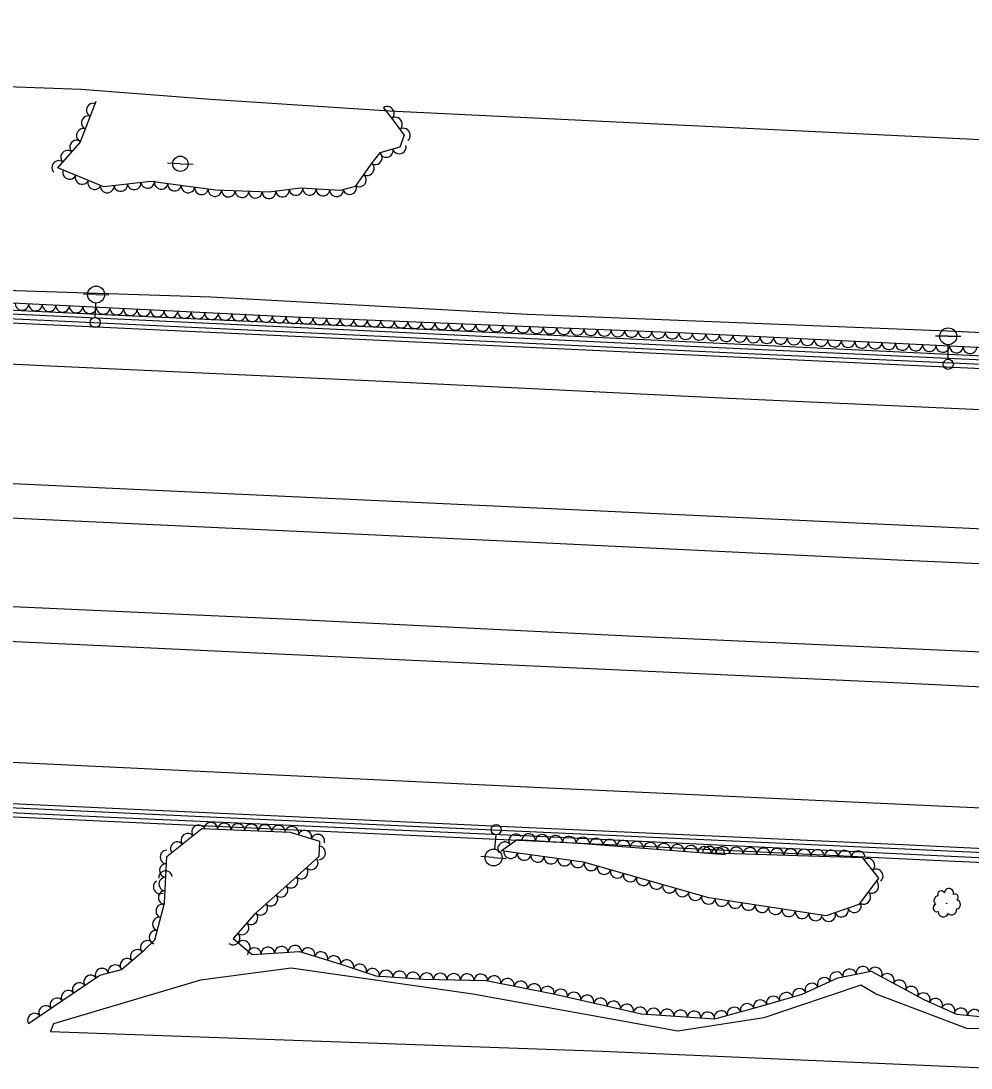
# Model space of a CAD drawing. Extents: x 1722896 to 1754269, y 648279 to 666297.
# Drawn here: x 1736612.9 to 1736893.2, y 649732.3 to 650041.3 of the extents above; entities that cross this region are included whole.
import ezdxf

# ---------------------------------------------------------------- set-up
doc = ezdxf.new("R2010")
doc.units = 0
for name, color, linetype in [('DESIGN - SCRATCH - User 1', 7, 'Continuous'), ('SURVEY - CENTERLINE - Preliminary', 7, 'Continuous'), ('SURVEY - CENTERLINE - Preliminary Text', 7, 'Continuous'), ('SURVEY - DTM - Breaklines', 7, 'Continuous'), ('SURVEY - VEGETATION - Features with Text', 7, 'Continuous')]:
    doc.layers.add(name, color=color, linetype=linetype)

msp = doc.modelspace()

# ---------------------------------------------------------------- linework, layer by layer
at = {"layer": 'DESIGN - SCRATCH - User 1'}
for points in [[(1736265.71, 649971.1), (1736327.77, 649968.11), (1736424.58, 649963.21), (1736520.31, 649959), (1736610.1, 649954.85), (1736705.91, 649950.32), (1736812.45, 649945.27), (1736898.89, 649941.18), (1737011.53, 649935.77), (1737133.69, 649930.67), (1737133.64, 649932.09), (1737027.04, 649936.37), (1736890.59, 649942.63), (1736766.13, 649948.63), (1736645.81, 649954.14), (1736506.11, 649960.88), (1736385.36, 649966.89), (1736266.26, 649971.96), (1736265.71, 649971.1)], [(1736266.03, 649968.77), (1736358.72, 649963.96), (1736484.31, 649958.16), (1736609.92, 649952.22), (1736762.84, 649945.03), (1736873.2, 649939.8), (1737003.45, 649933.68), (1737126.17, 649928.15), (1737125.82, 649929.58), (1737051.31, 649932.5), (1736930.63, 649938.39), (1736827.26, 649943.1), (1736731.65, 649947.55), (1736619.68, 649952.89), (1736509, 649958), (1736403.54, 649962.86), (1736319.57, 649967.03), (1736266.28, 649969.97), (1736266.03, 649968.77)], [(1736275.91, 649824.92), (1736324.57, 649822.51), (1736407.29, 649818.67), (1736535.44, 649812.66), (1736679.05, 649805.94), (1736814.3, 649799.73), (1736926.56, 649794.58), (1737049.68, 649788.4), (1737119.63, 649784.89), (1737119.44, 649786.04), (1737013.75, 649791.28), (1736872.91, 649798.2), (1736756.3, 649803.55), (1736688.75, 649806.61), (1736531.25, 649813.9), (1736415.3, 649819.5), (1736275.69, 649826.31), (1736275.91, 649824.92)], [(1737125.88, 649781.34), (1737070.97, 649784.48), (1736984.66, 649788.87), (1736882.12, 649793.61), (1736761.75, 649799.35), (1736648.94, 649804.62), (1736521.93, 649810.45), (1736424.56, 649815.22), (1736299.37, 649821.3), (1736275.47, 649821.95), (1736275.61, 649823.34), (1736313.44, 649821.73), (1736389.21, 649818.12), (1736497.17, 649812.98), (1736641.48, 649806.22), (1736767.51, 649800.61), (1736913.61, 649793.57), (1737035.32, 649787.77), (1737126, 649782.97), (1737125.88, 649781.34)]]:
    msp.add_lwpolyline(points, dxfattribs=at)
at = {"layer": 'SURVEY - CENTERLINE - Preliminary'}
for points in [[(1736176.79, 649981.52), (1736227.35, 649979.07), (1736276.77, 649977.08), (1736368.21, 649972.79), (1736478.53, 649966.79), (1736565.68, 649963.21), (1736668.9, 649959.89), (1736762.32, 649954.77), (1736886.09, 649949.83), (1737001.04, 649944.44), (1737087.09, 649940.7), (1737132.45, 649938.66), (1737145.33, 649961.19), (1737158.59, 649983.16), (1737172.26, 649987.95), (1737172.07, 649995.14), (1736952.7, 650003.5), (1736721.63, 650014.69), (1736668.78, 650018.11), (1736630.59, 650021.05), (1736510.46, 650025.4), (1736295.7, 650036.23), (1736172.19, 650041.29)], [(1736919.7, 649743.85), (1736891.88, 649744.02), (1736865.17, 649754.17), (1736860.68, 649756.76), (1736832.01, 649747.12), (1736806.62, 649743.18), (1736746.22, 649754.08), (1736692.58, 649761.8), (1736665.87, 649758.28), (1736622.5, 649745.4), (1736621.54, 649743.09), (1736784.35, 649737.34), (1736899.44, 649732.32)]]:
    msp.add_lwpolyline(points, dxfattribs=at)
at = {"layer": 'SURVEY - CENTERLINE - Preliminary Text'}
for points in [[(1737125.29, 649916.09), (1737065.67, 649918.56), (1736991.86, 649922.06), (1736909.17, 649925.99), (1736821.68, 649929.92), (1736717.58, 649934.98), (1736621.52, 649939.43), (1736533.78, 649943.67), (1736422.78, 649949.15), (1736304.9, 649954.72), (1736235.17, 649958.24)], [(1737123.4, 649880.25), (1737030.18, 649885.11), (1736901.09, 649891.11), (1736773.53, 649897.11), (1736637.74, 649903.45), (1736520.91, 649908.96), (1736409.31, 649914.4), (1736239.22, 649922.76)], [(1737123.24, 649875.09), (1737057.15, 649873.08), (1736972.19, 649877.62), (1736871.43, 649882.2), (1736763.77, 649887.41), (1736675.29, 649891.56), (1736581.98, 649895.89), (1736485.96, 649900.14), (1736383.7, 649905.27), (1736348.93, 649906.97), (1736292.54, 649912.53), (1736259.11, 649915.86)], [(1736263.42, 649879.61), (1736287.1, 649879.67), (1736338.57, 649880.67), (1736363.01, 649879.9), (1736408.75, 649878.03), (1736486.15, 649874.16), (1736575.78, 649870.13), (1736694.91, 649864.7), (1736794.08, 649859.78), (1736905.11, 649854.74), (1737010.01, 649849.35), (1737041.91, 649847.7), (1737082.26, 649843.21), (1737121.09, 649839.24)], [(1737121.07, 649833.89), (1736996.9, 649839.83), (1736872.57, 649845.89), (1736757.6, 649851.23), (1736636.57, 649856.93), (1736517.65, 649862.46), (1736393.61, 649868.46), (1736289.79, 649873.19), (1736244.44, 649875.24)], [(1736248.89, 649839.76), (1736359.23, 649834.47), (1736474.46, 649829.02), (1736601.86, 649822.98), (1736766.37, 649815.15), (1736936.72, 649807.23), (1737119.3, 649798.47)]]:
    msp.add_lwpolyline(points, dxfattribs=at)
at = {"layer": 'SURVEY - DTM - Breaklines'}
for p, q in [((1736659.88, 649999.16), (1736656.13, 649999.28)), ((1736659.88, 649999.16), (1736663.63, 649999.05)), ((1736635.02, 649960.56), (1736631.27, 649960.69)), ((1736635.02, 649960.56), (1736638.77, 649960.43)), ((1736634.79, 649953.82), (1736634.94, 649958.06)), ((1736886.43, 649948.24), (1736882.68, 649948.24)), ((1736886.43, 649948.24), (1736890.18, 649948.25)), ((1736886.44, 649941.49), (1736886.44, 649945.74)), ((1736752.92, 649801.17), (1736752.54, 649796.94)), ((1736752.31, 649794.45), (1736748.58, 649794.78)), ((1736752.31, 649794.45), (1736756.05, 649794.11))]:
    msp.add_line(p, q, dxfattribs=at)
for centre, radius in [((1736659.88, 649999.16), 2.25), ((1736635.02, 649960.56), 2.5), ((1736634.74, 649952.32), 1.5), ((1736886.43, 649948.24), 2.5), ((1736886.45, 649939.99), 1.5), ((1736753.05, 649802.67), 1.5), ((1736752.31, 649794.45), 2.5)]:
    msp.add_circle(centre, radius, dxfattribs=at)
at = {"layer": 'SURVEY - VEGETATION - Features with Text'}
for points in [[(1737175.97, 649993.05), (1737174.65, 649982.01), (1737162.2, 649979.32), (1737156.03, 649955.24), (1737156.59, 649934.46), (1737150.09, 649932.62), (1737133.84, 649935.64), (1737116.04, 649934.99), (1737037.66, 649938.43), (1736925.11, 649943.45), (1736808.9, 649949.2), (1736693.29, 649953.87), (1736574.78, 649959.79), (1736465.08, 649964.75), (1736336.41, 649971.11), (1736222.88, 649976.78), (1736176.5, 649978.19), (1736167.6, 649983.48), (1736159.68, 649991.04), (1736155.23, 650000.69), (1736152.89, 650010.65), (1736154.15, 650022.06), (1736157.18, 650040.77)], [(1736719.77, 650015.64), (1736721.72, 650013.27), (1736725.88, 650007.61), (1736724.61, 650004.03), (1736718.69, 650002.42), (1736716.36, 649999.4), (1736711.47, 649992.41), (1736707.04, 649991.31), (1736695.32, 649991.93), (1736685.98, 649990.77), (1736670.27, 649991.37), (1736651.21, 649993.94), (1736637.29, 649992.36), (1736623.72, 649997.91), (1736630.3, 650005.42), (1736635.09, 650017.65)], [(1736615.13, 649745.45), (1736625.24, 649752.32), (1736636.15, 649759.69), (1736642.52, 649761.42), (1736649.2, 649767.15), (1736652.39, 649770.14), (1736655.2, 649780.95), (1736655.85, 649794.71), (1736666.25, 649802.99), (1736692.26, 649801.91), (1736700.98, 649799.24), (1736700.75, 649794.74), (1736691.32, 649786.21), (1736681.79, 649777.76), (1736675.51, 649770.58), (1736681.09, 649765.84), (1736695.07, 649766.67), (1736706.9, 649763.06), (1736717.58, 649759.51), (1736731.58, 649758.52), (1736750.08, 649758.13), (1736769.97, 649754.19), (1736795.89, 649748.34), (1736817.54, 649746.83), (1736831.8, 649750.75), (1736843.33, 649754.15), (1736853.87, 649758.98), (1736863.68, 649760.89), (1736879.23, 649752.57), (1736888.84, 649748.22), (1736904.95, 649746.64)], [(1736813.93, 649795.91), (1736861.06, 649794.48), (1736865.83, 649788.35), (1736860.1, 649780.56), (1736850.39, 649777.21), (1736815.78, 649782.55), (1736778.81, 649793.1), (1736754.55, 649796.45), (1736759.24, 649799.79), (1736778.78, 649798.54), (1736820.68, 649795.3)]]:
    msp.add_lwpolyline(points, dxfattribs=at)
msp.add_circle((1736885.96, 649780.94), 0.0476, dxfattribs=at)
for centre, radius, start, end in [((1736883.69, 649781.72), 1.47, 100.8946, 227.7402), ((1736884.36, 649783.57), 1.04, 25.6075, 202.9267), ((1736886.66, 649783.93), 1.36, 342.9889, 176.4085), ((1736888.45, 649782.73), 0.937, 302.9682, 121.7138), ((1736883.11, 649779.57), 1.14, 111.0535, 286.0538), ((1736888.67, 649780.61), 1.36, 280.852, 77.6409), ((1736884.97, 649778.5), 1.54, 180.8006, 336.6391), ((1736887.39, 649779.07), 1.55, 229.9048, 7.429)]:
    msp.add_arc(centre, radius, start, end, dxfattribs=at)
for centre, major_axis in [((1736634.06, 650015.02), (0.73, 1.86)), ((1736721.04, 650014.1), (1.27, -1.55)), ((1736632.6, 650011.29), (0.73, 1.86)), ((1736723.45, 650010.91), (1.18, -1.61)), ((1736631.14, 650007.57), (0.73, 1.86)), ((1736725.82, 650007.68), (1.18, -1.61)), ((1736629.18, 650004.15), (1.32, 1.5)), ((1736626.55, 650001.14), (1.32, 1.5)), ((1736717.48, 650000.85), (-1.22, -1.58)), ((1736720.64, 650002.95), (-1.93, -0.53)), ((1736724.5, 650004), (-1.93, -0.53)), ((1736623.91, 649998.13), (1.32, 1.5)), ((1736715.12, 649997.63), (-1.15, -1.64)), ((1736627.15, 649996.51), (-1.85, 0.76)), ((1736630.85, 649994.99), (-1.85, 0.76)), ((1736712.83, 649994.35), (-1.15, -1.64)), ((1736634.56, 649993.48), (-1.85, 0.76)), ((1736638.33, 649992.48), (-1.99, -0.23)), ((1736642.3, 649992.93), (-1.99, -0.23)), ((1736646.28, 649993.38), (-1.99, -0.23)), ((1736650.25, 649993.84), (-1.99, -0.23)), ((1736654.22, 649993.54), (-1.98, 0.27)), ((1736658.18, 649993), (-1.98, 0.27)), ((1736662.15, 649992.47), (-1.98, 0.27)), ((1736666.11, 649991.93), (-1.98, 0.27)), ((1736670.08, 649991.4), (-1.98, 0.27)), ((1736674.07, 649991.23), (-2, 0.08)), ((1736678.07, 649991.07), (-2, 0.08)), ((1736682.06, 649990.92), (-2, 0.08)), ((1736686.06, 649990.78), (-1.98, -0.25)), ((1736690.03, 649991.27), (-1.98, -0.25)), ((1736694, 649991.76), (-1.98, -0.25)), ((1736697.99, 649991.78), (-2, 0.11)), ((1736701.98, 649991.57), (-2, 0.11)), ((1736705.98, 649991.36), (-2, 0.11)), ((1736709.89, 649992.01), (-1.94, -0.48)), ((1736613.16, 649957.87), (-2, 0.1)), ((1736617.15, 649957.67), (-2, 0.1)), ((1736621.15, 649957.47), (-2, 0.1)), ((1736625.14, 649957.27), (-2, 0.1)), ((1736629.14, 649957.07), (-2, 0.1)), ((1736633.13, 649956.87), (-2, 0.1)), ((1736637.13, 649956.67), (-2, 0.1)), ((1736641.12, 649956.47), (-2, 0.1)), ((1736645.12, 649956.27), (-2, 0.1)), ((1736649.11, 649956.07), (-2, 0.1)), ((1736653.11, 649955.88), (-2, 0.1)), ((1736657.1, 649955.68), (-2, 0.1)), ((1736661.1, 649955.48), (-2, 0.1)), ((1736665.09, 649955.28), (-2, 0.1)), ((1736669.09, 649955.08), (-2, 0.1)), ((1736673.08, 649954.88), (-2, 0.1)), ((1736677.08, 649954.68), (-2, 0.1)), ((1736681.07, 649954.48), (-2, 0.1)), ((1736685.07, 649954.28), (-2, 0.1)), ((1736689.06, 649954.08), (-2, 0.1)), ((1736693.06, 649953.88), (-2, 0.1)), ((1736697.05, 649953.71), (-2, 0.08)), ((1736701.05, 649953.55), (-2, 0.08)), ((1736705.05, 649953.39), (-2, 0.08)), ((1736709.04, 649953.23), (-2, 0.08)), ((1736713.04, 649953.07), (-2, 0.08)), ((1736717.04, 649952.91), (-2, 0.08)), ((1736721.03, 649952.75), (-2, 0.08)), ((1736725.03, 649952.59), (-2, 0.08)), ((1736729.03, 649952.42), (-2, 0.08)), ((1736733.02, 649952.26), (-2, 0.08)), ((1736737.02, 649952.1), (-2, 0.08)), ((1736741.02, 649951.94), (-2, 0.08)), ((1736745.01, 649951.78), (-2, 0.08)), ((1736749.01, 649951.62), (-2, 0.08)), ((1736753.01, 649951.46), (-2, 0.08)), ((1736757, 649951.29), (-2, 0.08)), ((1736761, 649951.13), (-2, 0.08)), ((1736765, 649950.97), (-2, 0.08)), ((1736768.99, 649950.81), (-2, 0.08)), ((1736772.99, 649950.65), (-2, 0.08)), ((1736776.99, 649950.49), (-2, 0.08)), ((1736780.98, 649950.33), (-2, 0.08)), ((1736784.98, 649950.17), (-2, 0.08)), ((1736788.98, 649950), (-2, 0.08)), ((1736792.97, 649949.84), (-2, 0.08)), ((1736796.97, 649949.68), (-2, 0.08)), ((1736800.97, 649949.52), (-2, 0.08)), ((1736804.97, 649949.36), (-2, 0.08)), ((1736808.96, 649949.2), (-2, 0.1)), ((1736812.96, 649949), (-2, 0.1)), ((1736816.95, 649948.8), (-2, 0.1)), ((1736820.95, 649948.6), (-2, 0.1)), ((1736824.94, 649948.41), (-2, 0.1)), ((1736828.94, 649948.21), (-2, 0.1)), ((1736832.93, 649948.01), (-2, 0.1)), ((1736836.93, 649947.81), (-2, 0.1)), ((1736840.92, 649947.62), (-2, 0.1)), ((1736844.92, 649947.42), (-2, 0.1)), ((1736848.91, 649947.22), (-2, 0.1)), ((1736852.91, 649947.02), (-2, 0.1)), ((1736856.9, 649946.83), (-2, 0.1)), ((1736860.9, 649946.63), (-2, 0.1)), ((1736864.89, 649946.43), (-2, 0.1)), ((1736868.89, 649946.23), (-2, 0.1)), ((1736872.88, 649946.04), (-2, 0.1)), ((1736876.88, 649945.84), (-2, 0.1)), ((1736880.87, 649945.64), (-2, 0.1)), ((1736884.87, 649945.44), (-2, 0.1)), ((1736888.86, 649945.25), (-2, 0.1)), ((1736892.86, 649945.05), (-2, 0.1)), ((1736665.16, 649802.12), (1.56, 1.25)), ((1736668.85, 649802.88), (2, -0.08)), ((1736672.85, 649802.71), (2, -0.08)), ((1736676.84, 649802.55), (2, -0.08)), ((1736680.84, 649802.38), (2, -0.08)), ((1736684.84, 649802.22), (2, -0.08)), ((1736662.03, 649799.63), (1.56, 1.25)), ((1736688.83, 649802.05), (2, -0.08)), ((1736692.81, 649801.74), (1.91, -0.58)), ((1736696.63, 649800.57), (1.91, -0.58)), ((1736700.46, 649799.4), (1.91, -0.58)), ((1736758.76, 649799.45), (1.63, 1.16)), ((1736762.65, 649799.57), (2, -0.13)), ((1736766.64, 649799.31), (2, -0.13)), ((1736770.63, 649799.06), (2, -0.13)), ((1736658.9, 649797.14), (1.56, 1.25)), ((1736755.51, 649797.13), (1.63, 1.16)), ((1736774.62, 649798.81), (2, -0.13)), ((1736778.62, 649798.55), (2, -0.13)), ((1736782.61, 649798.24), (1.99, -0.15)), ((1736786.59, 649797.94), (1.99, -0.15)), ((1736790.58, 649797.63), (1.99, -0.15)), ((1736794.57, 649797.32), (1.99, -0.15)), ((1736798.56, 649797.01), (1.99, -0.15)), ((1736802.55, 649796.7), (1.99, -0.15)), ((1736806.53, 649796.4), (1.99, -0.15)), ((1736810.52, 649796.09), (1.99, -0.15)), ((1736655.84, 649794.61), (0.09, 2)), ((1736700.8, 649795.79), (-0.1, -2)), ((1736757.34, 649796.06), (-1.98, 0.27)), ((1736761.3, 649795.51), (-1.98, 0.27)), ((1736765.27, 649794.97), (-1.98, 0.27)), ((1736814.51, 649795.78), (1.99, -0.15)), ((1736815.93, 649795.85), (2, -0.06)), ((1736818.5, 649795.47), (1.99, -0.15)), ((1736819.93, 649795.73), (2, -0.06)), ((1736823.93, 649795.61), (2, -0.06)), ((1736827.92, 649795.49), (2, -0.06)), ((1736831.92, 649795.37), (2, -0.06)), ((1736835.92, 649795.25), (2, -0.06)), ((1736839.92, 649795.12), (2, -0.06)), ((1736843.92, 649795), (2, -0.06)), ((1736847.92, 649794.88), (2, -0.06)), ((1736851.91, 649794.76), (2, -0.06)), ((1736855.91, 649794.64), (2, -0.06)), ((1736859.91, 649794.52), (2, -0.06)), ((1736655.65, 649790.61), (0.09, 2)), ((1736698.56, 649792.77), (-1.48, -1.34)), ((1736769.23, 649794.42), (-1.98, 0.27)), ((1736773.19, 649793.87), (-1.98, 0.27)), ((1736777.15, 649793.33), (-1.98, 0.27)), ((1736781.05, 649792.46), (-1.92, 0.55)), ((1736784.9, 649791.36), (-1.92, 0.55)), ((1736862.81, 649792.23), (1.23, -1.58)), ((1736655.5, 649788.61), (1.98, 0.26)), ((1736655.46, 649786.62), (0.09, 2)), ((1736692.63, 649787.4), (-1.48, -1.34)), ((1736695.6, 649790.08), (-1.48, -1.34)), ((1736788.74, 649790.26), (-1.92, 0.55)), ((1736792.59, 649789.17), (-1.92, 0.55)), ((1736865.27, 649789.08), (1.23, -1.58)), ((1736653.82, 649785.72), (-0.95, 1.76)), ((1736689.65, 649784.73), (-1.5, -1.33)), ((1736796.43, 649788.07), (-1.92, 0.55)), ((1736800.28, 649786.97), (-1.92, 0.55)), ((1736804.13, 649785.87), (-1.92, 0.55)), ((1736864, 649785.87), (-1.18, -1.61)), ((1736655.27, 649782.62), (0.09, 2)), ((1736686.66, 649782.08), (-1.5, -1.33)), ((1736807.97, 649784.78), (-1.92, 0.55)), ((1736811.82, 649783.68), (-1.92, 0.55)), ((1736815.67, 649782.58), (-1.92, 0.55)), ((1736861.63, 649782.65), (-1.18, -1.61)), ((1736654.61, 649778.7), (0.5, 1.94)), ((1736683.67, 649779.42), (-1.5, -1.33)), ((1736819.62, 649781.96), (-1.98, 0.3)), ((1736823.57, 649781.35), (-1.98, 0.3)), ((1736827.52, 649780.74), (-1.98, 0.3)), ((1736831.48, 649780.13), (-1.98, 0.3)), ((1736835.43, 649779.52), (-1.98, 0.3)), ((1736854.99, 649778.79), (-1.89, -0.65)), ((1736858.77, 649780.1), (-1.89, -0.65)), ((1736653.6, 649774.83), (0.5, 1.94)), ((1736680.81, 649776.63), (-1.32, -1.5)), ((1736839.38, 649778.91), (-1.98, 0.3)), ((1736843.34, 649778.3), (-1.98, 0.3)), ((1736847.29, 649777.69), (-1.98, 0.3)), ((1736851.21, 649777.49), (-1.89, -0.65)), ((1736678.18, 649773.62), (-1.32, -1.5)), ((1736650.08, 649767.98), (1.46, 1.37)), ((1736652.6, 649770.95), (0.5, 1.94)), ((1736675.54, 649770.61), (-1.32, -1.5)), ((1736678.52, 649768.02), (1.53, -1.29)), ((1736647.08, 649765.34), (1.52, 1.3)), ((1736681.72, 649765.88), (2, 0.12)), ((1736685.71, 649766.12), (2, 0.12)), ((1736689.71, 649766.35), (2, 0.12)), ((1736693.7, 649766.59), (2, 0.12)), ((1736697.58, 649765.91), (1.91, -0.58)), ((1736644.05, 649762.73), (1.52, 1.3)), ((1736701.41, 649764.74), (1.91, -0.58)), ((1736705.23, 649763.57), (1.91, -0.58)), ((1736709.04, 649762.35), (1.9, -0.63)), ((1736636.74, 649759.85), (1.93, 0.52)), ((1736640.6, 649760.9), (1.93, 0.52)), ((1736712.84, 649761.09), (1.9, -0.63)), ((1736716.63, 649759.82), (1.9, -0.63)), ((1736720.57, 649759.3), (2, -0.14)), ((1736724.56, 649759.02), (2, -0.14)), ((1736853.42, 649758.78), (1.82, 0.83)), ((1736857.31, 649759.65), (1.96, 0.38)), ((1736861.24, 649760.41), (1.96, 0.38)), ((1736865.01, 649760.17), (1.76, -0.94)), ((1736630.03, 649755.56), (1.66, 1.12)), ((1736633.34, 649757.8), (1.66, 1.12)), ((1736728.55, 649758.74), (2, -0.14)), ((1736732.55, 649758.5), (2, -0.04)), ((1736736.54, 649758.42), (2, -0.04)), ((1736740.54, 649758.33), (2, -0.04)), ((1736744.54, 649758.25), (2, -0.04)), ((1736748.54, 649758.16), (2, -0.04)), ((1736752.49, 649757.65), (1.96, -0.39)), ((1736756.42, 649756.87), (1.96, -0.39)), ((1736760.34, 649756.1), (1.96, -0.39)), ((1736849.78, 649757.11), (1.82, 0.83)), ((1736868.54, 649758.29), (1.76, -0.94)), ((1736872.07, 649756.4), (1.76, -0.94)), ((1736626.71, 649753.32), (1.66, 1.12)), ((1736764.27, 649755.32), (1.96, -0.39)), ((1736768.19, 649754.54), (1.96, -0.39)), ((1736772.1, 649753.71), (1.95, -0.44)), ((1736776, 649752.83), (1.95, -0.44)), ((1736838.63, 649752.76), (1.92, 0.57)), ((1736842.47, 649753.89), (1.92, 0.57)), ((1736846.15, 649755.44), (1.82, 0.83)), ((1736875.59, 649754.51), (1.76, -0.94)), ((1736879.12, 649752.63), (1.76, -0.94)), ((1736623.4, 649751.07), (1.65, 1.12)), ((1736779.91, 649751.95), (1.95, -0.44)), ((1736783.81, 649751.07), (1.95, -0.44)), ((1736787.71, 649750.19), (1.95, -0.44)), ((1736827.1, 649749.46), (1.93, 0.53)), ((1736830.95, 649750.52), (1.93, 0.53)), ((1736834.79, 649751.63), (1.92, 0.57)), ((1736882.76, 649750.97), (1.82, -0.83)), ((1736616.78, 649746.58), (1.65, 1.12)), ((1736620.09, 649748.83), (1.65, 1.12)), ((1736791.61, 649749.31), (1.95, -0.44)), ((1736795.51, 649748.43), (1.95, -0.44)), ((1736799.49, 649748.09), (2, -0.14)), ((1736803.49, 649747.81), (2, -0.14)), ((1736807.48, 649747.53), (2, -0.14)), ((1736811.47, 649747.25), (2, -0.14)), ((1736815.46, 649746.98), (2, -0.14)), ((1736819.38, 649747.34), (1.93, 0.53)), ((1736823.24, 649748.4), (1.93, 0.53)), ((1736886.41, 649749.32), (1.82, -0.83)), ((1736890.16, 649748.09), (1.99, -0.19)), ((1736894.14, 649747.7), (1.99, -0.19))]:
    msp.add_ellipse(centre, major_axis=major_axis, ratio=0.940188, start_param=0, end_param=3.141593, dxfattribs=at)

doc.saveas('drawing.dxf')
